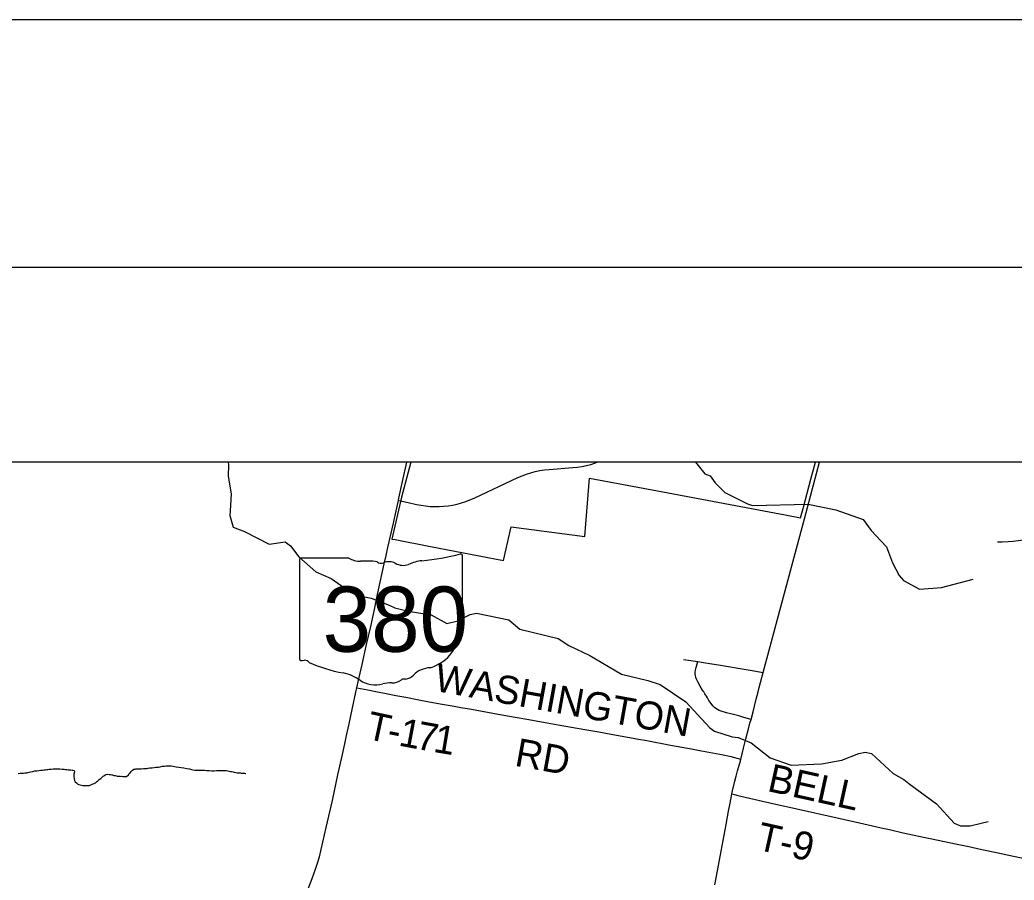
# Model space of a CAD drawing. Extents: x 0 to 34, y 0 to 22.
# Drawn here: x 12.342 to 14.353, y 20.261 to 22 of the extents above; entities that cross this region are included whole.
import ezdxf

# ---------------------------------------------------------------- set-up
doc = ezdxf.new("R2010")
doc.units = 0
for name, color, linetype in [('GM_X_Corporation', 7, 'Continuous'), ('GM_X_County_Road', 7, 'Continuous'), ('GM_X_Minor_River', 7, 'Continuous'), ('GM_X_State_Location', 7, 'Continuous'), ('GM_X_State_Route', 7, 'Continuous'), ('GM_X_State_Shield', 7, 'Continuous'), ('GM_X_Township_Road', 7, 'Continuous'), ('GM_X_Township_Road_Text', 7, 'Continuous'), ('SH_Border', 7, 'Continuous'), ('SH_Cut_Line', 7, 'Continuous')]:
    doc.layers.add(name, color=color, linetype=linetype)

msp = doc.modelspace()

# ---------------------------------------------------------------- linework, layer by layer
at = {"layer": 'GM_X_Corporation'}
for points in [[(16.3375, 14.3932), (16.3375, 21.1059), (9.5375, 21.1059), (9.5375, 15.0426), (9.5452, 15.0418), (9.7185, 15.0258), (10.2502, 14.9799), (10.3112, 14.9746), (10.787, 14.9212), (11.3129, 14.8754), (11.3292, 14.8742), (12.1361, 14.7923), (13.6754, 14.6095), (14.714, 14.5341), (15.778, 14.4476), (16.0263, 14.4243)], [(13.9508, 21.1059), (13.1327, 21.1059), (13.1137, 21.0351), (13.0946, 20.9506), (13.1008, 20.9495), (13.1727, 20.9356), (13.3203, 20.9072), (13.3354, 20.9753), (13.4844, 20.956), (13.4942, 21.0736), (13.6314, 21.0479), (13.8112, 21.0143), (13.8573, 21.0056), (13.8896, 20.9996), (13.9209, 20.9937), (13.9259, 21.0122), (13.9417, 21.0718)]]:
    msp.add_lwpolyline(points, close=True, dxfattribs=at)
msp.add_lwpolyline([(16.3375, 21.1059), (10.7333, 21.1059)], dxfattribs=at)
at = {"layer": 'GM_X_County_Road'}
for p, q in [((13.9287, 20.9917), (13.9592, 21.1059)), ((13.1078, 21.0288), (13.1177, 21.0266)), ((13.9219, 20.9665), (13.9287, 20.9917)), ((13.8454, 20.6811), (13.9219, 20.9665))]:
    msp.add_line(p, q, dxfattribs=at)
for points in [[(13.1177, 21.0266), (13.1276, 21.0244), (13.1445, 21.0206), (13.1535, 21.0188), (13.1625, 21.0175), (13.1717, 21.0167), (13.1808, 21.0163), (13.19, 21.0163), (13.1991, 21.0169), (13.2082, 21.0179), (13.2173, 21.0193), (13.2262, 21.0212), (13.2351, 21.0236), (13.2438, 21.0264), (13.2523, 21.0297), (13.2607, 21.0333), (13.3491, 21.0747), (13.3577, 21.0785), (13.3665, 21.0818), (13.3754, 21.0847), (13.3845, 21.087), (13.3937, 21.0889), (13.403, 21.0904), (13.4123, 21.0913), (13.4602, 21.0949), (13.4695, 21.0958), (13.4788, 21.0973), (13.488, 21.0992), (13.4971, 21.1016), (13.506, 21.1044), (13.5099, 21.1059)], [(13.8207, 20.5856), (13.8248, 20.6016), (13.8314, 20.627), (13.8352, 20.6417), (13.8374, 20.6508), (13.8454, 20.6811)], [(13.8002, 20.5052), (13.8055, 20.5278), (13.8103, 20.5468), (13.8161, 20.5696), (13.8186, 20.5787), (13.8207, 20.5856)], [(13.7821, 20.4354), (13.7835, 20.4418), (13.7882, 20.4614), (13.7907, 20.4716), (13.7937, 20.4824), (13.7979, 20.4975), (13.8002, 20.5052)], [(13.7477, 20.2514), (13.753, 20.2802), (13.7584, 20.3089), (13.7702, 20.3737), (13.7752, 20.4004), (13.7776, 20.4132), (13.7805, 20.4278), (13.7821, 20.4354)]]:
    msp.add_lwpolyline(points, dxfattribs=at)
at = {"layer": 'GM_X_Minor_River'}
for points in [[(12.7635, 21.1059), (12.7643, 21.1003), (12.7636, 21.0775), (12.7698, 21.0417), (12.7673, 21.0079), (12.7671, 20.9984), (12.7736, 20.9748), (12.7966, 20.966), (12.8466, 20.9401), (12.8786, 20.9452), (12.8895, 20.9367), (12.9066, 20.9148), (12.9406, 20.8842), (12.9719, 20.8711), (13.0124, 20.8423), (13.0252, 20.8368), (13.0525, 20.8313), (13.0891, 20.817), (13.1007, 20.8119), (13.1272, 20.8046), (13.1738, 20.7974), (13.2054, 20.7801), (13.2279, 20.785), (13.2528, 20.7983), (13.2653, 20.8007), (13.3312, 20.7874), (13.3529, 20.7684), (13.4304, 20.7496), (13.4522, 20.7352), (13.4947, 20.7155), (13.559, 20.6772), (13.6123, 20.6648), (13.6369, 20.6568), (13.6887, 20.6218), (13.7371, 20.5693), (13.7469, 20.5623), (13.7828, 20.5506), (13.7949, 20.5497), (13.8213, 20.539), (13.8595, 20.5083), (13.9022, 20.4935), (13.9633, 20.4963), (14.0041, 20.5039), (14.0389, 20.5174), (14.0514, 20.5198), (14.0643, 20.5169), (14.108, 20.4767), (14.1299, 20.4649), (14.1396, 20.4568), (14.1955, 20.4152), (14.2312, 20.3766), (14.2444, 20.371), (14.2638, 20.3707), (14.2859, 20.376), (14.3004, 20.3796)], [(13.7084, 21.1059), (13.7273, 21.0825), (13.7383, 21.0782), (13.7483, 21.0639), (13.7677, 21.045), (13.8136, 21.0218), (13.8234, 21.0186), (13.9366, 21.0208), (13.9922, 21.0096), (14.0473, 20.9904), (14.0637, 20.9681), (14.0946, 20.9349), (14.1066, 20.9024), (14.1202, 20.8767), (14.1288, 20.8667), (14.1615, 20.8491), (14.206, 20.8528), (14.2697, 20.8696)], [(12.4614, 20.4544), (12.4644, 20.4536), (12.4667, 20.4529), (12.4693, 20.4525), (12.4716, 20.4524), (12.4746, 20.4524), (12.4765, 20.4524), (12.4803, 20.4527), (12.4826, 20.4527), (12.4845, 20.4531), (12.4887, 20.4549), (12.4921, 20.4564), (12.4948, 20.4579), (12.4974, 20.4598), (12.5001, 20.4621), (12.5028, 20.4643), (12.5058, 20.4666), (12.5077, 20.4684), (12.5104, 20.4711), (12.5123, 20.4722), (12.5161, 20.4744), (12.5184, 20.4752), (12.5226, 20.4748), (12.5252, 20.4747), (12.5279, 20.4743), (12.5298, 20.4743), (12.5324, 20.4728), (12.5354, 20.4724), (12.5388, 20.4712), (12.5419, 20.4712), (12.5441, 20.4712), (12.546, 20.4708), (12.5479, 20.4711), (12.5502, 20.4707), (12.5532, 20.4703), (12.5559, 20.4703), (12.5578, 20.4703), (12.5616, 20.474), (12.5635, 20.4767), (12.5654, 20.4782), (12.5673, 20.4808), (12.57, 20.4835), (12.5727, 20.4853), (12.575, 20.4857), (12.5769, 20.4861), (12.5788, 20.4864), (12.581, 20.4864), (12.5844, 20.4864), (12.5879, 20.4863), (12.592, 20.4867), (12.5951, 20.4867), (12.5977, 20.487), (12.5996, 20.487), (12.6019, 20.4874), (12.6053, 20.4881), (12.6091, 20.4884), (12.6137, 20.4888), (12.6171, 20.4895), (12.619, 20.4895), (12.6228, 20.4898), (12.6262, 20.4902), (12.6307, 20.4913), (12.6349, 20.4916), (12.6379, 20.492), (12.6406, 20.4923), (12.6432, 20.4919), (12.6482, 20.4919), (12.652, 20.4915), (12.6546, 20.4911), (12.6584, 20.4899), (12.6739, 20.4879), (12.6796, 20.4871), (12.6849, 20.4859), (12.6891, 20.4847), (12.6921, 20.4843), (12.6959, 20.4835), (12.6981, 20.4835), (12.7019, 20.4834), (12.7065, 20.4834), (12.7106, 20.4834), (12.7156, 20.4833), (12.7197, 20.4829), (12.725, 20.4825), (12.7307, 20.4824), (12.7353, 20.4824), (12.7398, 20.4827), (12.7444, 20.4827), (12.7482, 20.4827), (12.7504, 20.483), (12.7523, 20.483), (12.7565, 20.4826), (12.7595, 20.4826), (12.7629, 20.4821), (12.7656, 20.4814), (12.7682, 20.481), (12.7701, 20.4806), (12.7735, 20.4798), (12.7758, 20.4794), (12.7788, 20.479), (12.7819, 20.4782), (12.7849, 20.4778)], [(12.3384, 20.4764), (12.3425, 20.4771), (12.3467, 20.4771), (12.3497, 20.4774), (12.352, 20.4778), (12.3543, 20.4781), (12.3562, 20.4781), (12.3581, 20.4789), (12.3608, 20.4792), (12.3638, 20.4803), (12.3687, 20.4807), (12.3725, 20.4818), (12.3767, 20.4821), (12.3805, 20.4825), (12.3847, 20.4832), (12.3881, 20.4835), (12.3911, 20.4839), (12.3938, 20.4842), (12.3964, 20.4846), (12.3987, 20.4846), (12.4014, 20.4853), (12.4055, 20.4857), (12.4097, 20.4864), (12.4139, 20.4863), (12.4184, 20.4863), (12.423, 20.4859), (12.4279, 20.4855), (12.4317, 20.4854), (12.4343, 20.485), (12.4374, 20.4846), (12.44, 20.4842), (12.4419, 20.4842), (12.4449, 20.4838), (12.4476, 20.4834), (12.4495, 20.4834), (12.4518, 20.4826), (12.4529, 20.4799), (12.4513, 20.4754), (12.4513, 20.4712), (12.452, 20.4659), (12.4527, 20.4628), (12.4538, 20.4598), (12.4565, 20.4575), (12.4595, 20.4552), (12.4614, 20.4544)], [(12.7849, 20.4778), (12.7875, 20.4778), (12.7894, 20.4774), (12.7925, 20.4773), (12.7944, 20.4777), (12.7963, 20.4773), (12.7982, 20.4769), (12.7993, 20.4769)]]:
    msp.add_lwpolyline(points, dxfattribs=at)
at = {"layer": 'GM_X_State_Route'}
for points in [[(13.1078, 21.0288), (13.1088, 21.0333), (13.1162, 21.0667), (13.1249, 21.1059)], [(13.0862, 20.9336), (13.0887, 20.9451), (13.0901, 20.951), (13.0974, 20.9824), (13.1002, 20.9952), (13.1078, 21.0288)], [(12.9109, 20.2064), (12.9332, 20.2644), (12.9399, 20.2831), (12.944, 20.2954), (12.9478, 20.3085), (12.9515, 20.3229), (12.9617, 20.3677), (12.9742, 20.4222), (12.9852, 20.4739), (12.9944, 20.5151), (12.9991, 20.5364), (13.0028, 20.5534), (13.008, 20.577), (13.0144, 20.6062), (13.0219, 20.6408), (13.0236, 20.6496), (13.0263, 20.6621), (13.0342, 20.6973), (13.0434, 20.7372), (13.0517, 20.7735), (13.059, 20.8083), (13.0633, 20.8292), (13.0706, 20.8634), (13.0789, 20.9003), (13.0826, 20.9172), (13.0862, 20.9336)]]:
    msp.add_lwpolyline(points, dxfattribs=at)
at = {"layer": 'GM_X_State_Shield'}
for p, q in [((13.0073, 20.9122), (12.9108, 20.9122)), ((13.2371, 20.8124), (13.2371, 20.9171)), ((12.9075, 20.9087), (12.9075, 20.7086)), ((13.2371, 20.8125), (13.2371, 20.8124))]:
    msp.add_line(p, q, dxfattribs=at)
for centre, major_axis, start_param, end_param in [((12.9113, 20.9092), (0.00382, 0), 1.712693, 3.28349), ((13.0303, 20.9354), (0.037, 0), 4.042523, 4.731795), ((13.1197, 21.185), (0.3495, 0), 4.814394, 5.042369), ((13.2335, 20.9176), (0.00367, 0), 6.141152, 7.989035), ((13.0426, 20.7998), (0.133, 0), 1.404758, 1.657858), ((13.0728, 20.9102), (0.0107, 0), 3.836095, 5.185415), ((13.0884, 20.8871), (0.0222, 0), 0.950623, 2.079405), ((13.1171, 20.9188), (0.0267, 0), 4.081561, 5.145723), ((13.1643, 20.851), (0.0703, 0), 1.699011, 2.107814), ((13.2363, 20.8048), (0.00568, 0), 1.883978, 3.671073), ((13.2332, 20.812), (0.00393, 0), 5.05454, 6.418171), ((13.2002, 20.7915), (0.0341, 0), 5.934695, 6.695948), ((13.2503, 20.7686), (0.0248, 0), 2.387724, 3.262537), ((13.1393, 20.7553), (0.0874, 0), 5.101752, 6.440018), ((12.9114, 20.7082), (0.00385, 0), 3.00124, 4.508301), ((12.9119, 20.7286), (0.0294, 0), 4.665946, 4.897461), ((12.918, 20.6971), (0.0106, 0), 0.519207, 1.627899), ((13.0518, 20.8769), (0.2524, 0), 4.195997, 4.488961), ((13.1762, 20.6524), (0.0479, 0), 1.647645, 2.488434), ((12.9765, 20.6187), (0.079, 0), 0.823519, 1.323587), ((13.1155, 20.6892), (0.0282, 0), 4.937069, 5.64225), ((13.0619, 20.6961), (0.0501, 0), 4.026481, 4.996735), ((13.0909, 20.6269), (0.0412, 0), 1.495662, 1.94098), ((13.0946, 20.6811), (0.0267, 0), 4.691044, 5.507374), ((13.1187, 20.6617), (0.00752, 0), 1.147584, 2.315152)]:
    msp.add_ellipse(centre, major_axis=major_axis, ratio=0.8, start_param=start_param, end_param=end_param, dxfattribs=at)
at = {"layer": 'GM_X_Township_Road'}
for points in [[(14.3191, 20.9453), (14.3288, 20.9452), (14.341, 20.9457), (14.351, 20.9465), (14.3606, 20.9476), (14.3714, 20.9489), (14.3786, 20.9501), (14.3853, 20.9512), (14.3894, 20.9521), (14.3942, 20.9532), (14.4023, 20.9554), (14.4129, 20.9586), (14.4255, 20.9626), (14.4409, 20.9682)], [(13.6841, 20.7073), (13.6992, 20.7051), (13.7129, 20.703)], [(13.8207, 20.5856), (13.8139, 20.5877), (13.8062, 20.5901), (13.7961, 20.593), (13.7828, 20.5963), (13.7709, 20.5996), (13.7602, 20.6028), (13.7561, 20.6043), (13.7528, 20.606), (13.7497, 20.608), (13.7468, 20.6104), (13.7438, 20.6135), (13.7399, 20.6184), (13.7357, 20.6245), (13.7324, 20.6297), (13.7306, 20.633), (13.7289, 20.6355), (13.7276, 20.6375), (13.7266, 20.6391), (13.7257, 20.6407), (13.7251, 20.6418), (13.7241, 20.6434), (13.7229, 20.6454), (13.7181, 20.6532), (13.7131, 20.6621), (13.7111, 20.666), (13.7094, 20.6706), (13.7083, 20.6749), (13.7079, 20.6779), (13.7079, 20.6817), (13.7083, 20.6854), (13.7095, 20.6908), (13.7116, 20.6986), (13.7129, 20.703)], [(13.7129, 20.703), (13.7243, 20.7012), (13.7413, 20.6984), (13.7547, 20.6963), (13.7708, 20.6934), (13.7945, 20.6894), (13.819, 20.6853), (13.8454, 20.6811)], [(13.0236, 20.6496), (13.0456, 20.6456), (13.0617, 20.6424), (13.0828, 20.6385), (13.1023, 20.6346), (13.1224, 20.6308), (13.1492, 20.6257), (13.17, 20.6218), (13.1963, 20.6169), (13.2201, 20.6126), (13.2336, 20.6102), (13.2556, 20.6065), (13.3093, 20.5968), (13.3436, 20.5906), (13.3673, 20.5862), (13.4086, 20.5792), (13.431, 20.5752), (13.4848, 20.5656), (13.5129, 20.5606), (13.538, 20.556), (13.5929, 20.5461), (13.6101, 20.5431), (13.6582, 20.534), (13.7035, 20.5256), (13.7206, 20.5225), (13.7575, 20.5156), (13.7678, 20.5137), (13.7738, 20.5124), (13.7808, 20.5109), (13.7846, 20.5099), (13.7876, 20.5092), (13.7918, 20.5079), (13.7953, 20.5068), (13.8002, 20.5052)], [(13.7821, 20.4354), (13.7864, 20.4343), (13.7902, 20.4333), (13.7939, 20.4322), (13.809, 20.4286), (13.8442, 20.4209), (13.8736, 20.4143), (13.9105, 20.406), (13.9946, 20.3871), (14.0399, 20.3773), (14.0839, 20.367), (14.1008, 20.3633), (14.1286, 20.3568), (14.1698, 20.3482), (14.1861, 20.3447), (14.2339, 20.3345), (14.2613, 20.329), (14.2874, 20.3234), (14.3171, 20.317), (14.3518, 20.3098), (14.384, 20.3031)]]:
    msp.add_lwpolyline(points, dxfattribs=at)
at = {"layer": 'SH_Border'}
msp.add_lwpolyline([(1.5, 21.5), (33.5, 21.5), (33.5, 0.5), (1.5, 0.5)], close=True, dxfattribs=at)
at = {"layer": 'SH_Cut_Line'}
msp.add_lwpolyline([(0, 0), (34, 0), (34, 22), (0, 22)], close=True, dxfattribs=at)

# ---------------------------------------------------------------- texts
at = {"layer": 'GM_X_State_Location'}
for s in ['s', 'r']:
    msp.add_text(s, height=0.000189, dxfattribs=at).set_placement((13.0686, 20.7954))
msp.add_text('380', height=0.000189, rotation=0, dxfattribs=at).set_placement((13.0018, 20.7816))
at = {"layer": 'GM_X_State_Shield'}
msp.add_text('380', height=0.13184, dxfattribs=at).set_placement((12.9545, 20.7227))
at = {"layer": 'GM_X_Township_Road_Text'}
for s, height, rotation, p in [('WASHINGTON', 0.05682, 349.7402, (13.1783, 20.6441)), ('T', 0.0568, 347.8933, (13.0401, 20.5474)), ('1', 0.0568, 349.3497, (13.1061, 20.5335)), ('7', 0.0568, 349.8214, (13.141, 20.527)), ('1', 0.0568, 350.6145, (13.1763, 20.5206)), ('-', 0.0568, 348.5376, (13.0824, 20.5383)), ('RD', 0.05682, 349.739, (13.3408, 20.4927)), ('BELL', 0.05682, 347.4959, (13.8516, 20.4416)), ('T-9', 0.05682, 347.4726, (13.8295, 20.3234))]:
    msp.add_text(s, height=height, rotation=rotation, dxfattribs=at).set_placement(p)

doc.saveas('drawing.dxf')
